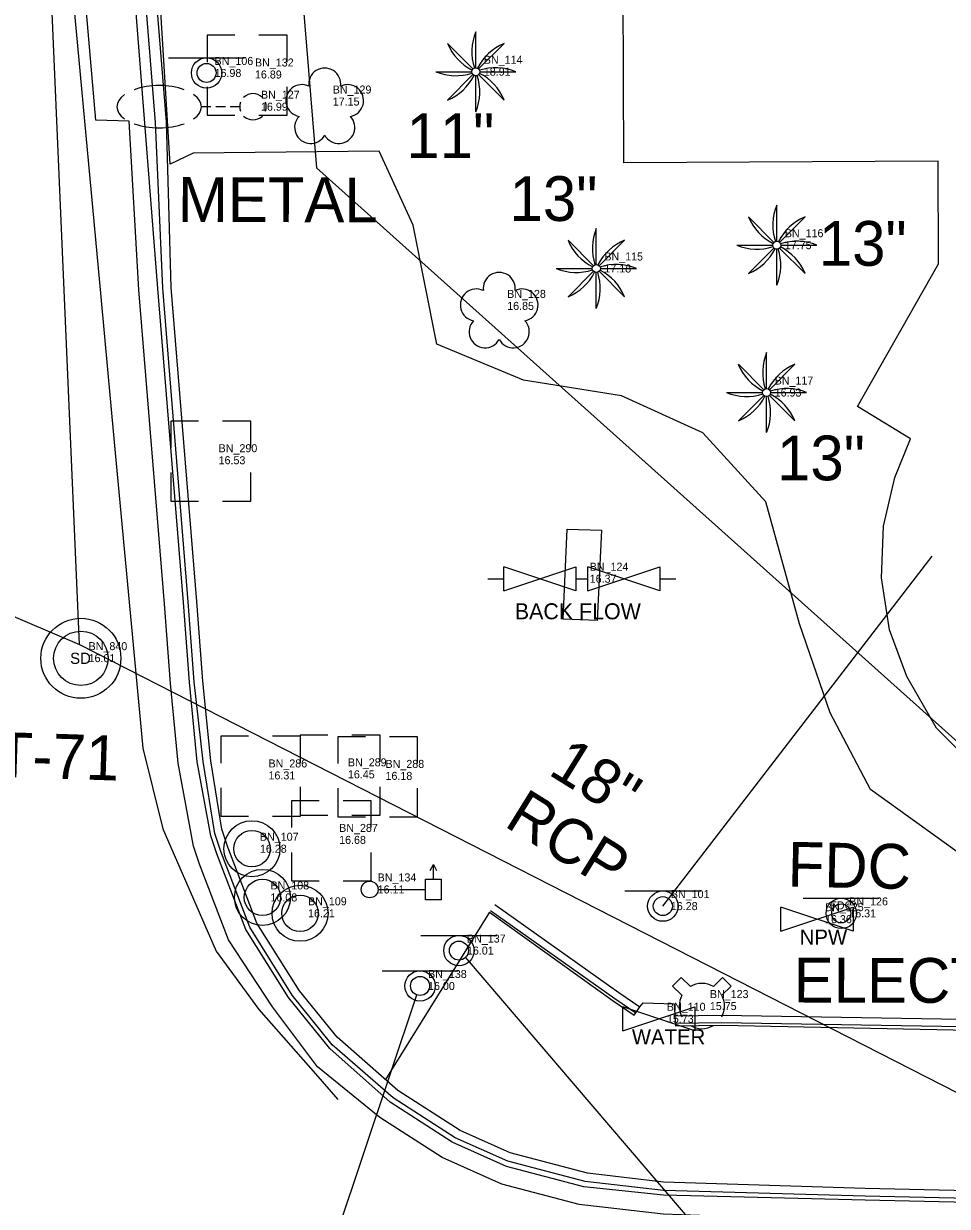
# Model space of a CAD drawing. Extents: x 509744 to 512285, y 1314862 to 1316822.
# Drawn here: x 511226.8 to 511284.5, y 1315640.8 to 1315714.8 of the extents above; entities that cross this region are included whole.
import ezdxf

# ---------------------------------------------------------------- set-up
doc = ezdxf.new("R2010")
doc.units = 0
for name, color, linetype in [('Bollard_ep', 7, 'Continuous'), ('Building_ep', 7, 'Continuous'), ('CGBack_ep', 7, 'Continuous'), ('CGep_ep', 7, 'Continuous'), ('CGFace_ep', 7, 'Continuous'), ('ConcSlabs_ep', 7, 'Continuous'), ('FireHydrant_ep', 7, 'Continuous'), ('LandscapeBordr_ep', 7, 'Continuous'), ('LARWLine_ep', 7, 'Continuous'), ('Luminaire_ep', 7, 'Continuous'), ('ManholeSW_ep', 7, 'Continuous'), ('NonPlottingEle_dp', 7, 'Continuous'), ('PavtAsphalt_ep', 7, 'Continuous'), ('PipeCulvert_ep', 7, 'Continuous'), ('PMRK_ep', 7, 'Continuous'), ('PullBox_ep', 7, 'Continuous'), ('SidewalkBack_ep', 7, 'Continuous'), ('SignalSupport_ep', 7, 'Continuous'), ('SignSingle_ep', 7, 'Continuous'), ('Slopes_ep', 7, 'Continuous'), ('TextElevLabel', 7, 'Continuous'), ('TextPtLabel', 7, 'Continuous'), ('TextTopoLabel_ep', 7, 'Continuous'), ('TextUtilLabel_ep', 7, 'Continuous'), ('Tree_ep', 7, 'Continuous'), ('TreePalm_ep', 7, 'Continuous'), ('ValveBFP_ep', 7, 'Continuous'), ('ValveWater_ep', 7, 'Continuous'), ('ValveWaterNP_ep', 7, 'Continuous'), ('WallBarrier_ep', 7, 'Continuous')]:
    doc.layers.add(name, color=color, linetype=linetype)

msp = doc.modelspace()

# ---------------------------------------------------------------- linework, layer by layer
at = {"layer": 'Bollard_ep'}
for centre, radius in [((511241.053, 1315663.188), 1.75), ((511241.053, 1315663.188), 1.75), ((511241.053, 1315663.188), 1.137), ((511241.711, 1315660.146), 1.75), ((511241.711, 1315660.146), 1.75), ((511241.711, 1315660.146), 1.137), ((511244.058, 1315659.153), 1.75), ((511244.058, 1315659.153), 1.75), ((511244.058, 1315659.153), 1.137)]:
    msp.add_circle(centre, radius, dxfattribs=at)
at = {"layer": 'Building_ep'}
msp.add_lwpolyline([(511324.846, 1315676.261), (511319.788, 1315674.702), (511314.883, 1315672.307), (511310.738, 1315669.531), (511307.571, 1315667.114), (511304.659, 1315665.68), (511301.748, 1315664.637), (511298.358, 1315664.159), (511295.555, 1315664.246), (511293.078, 1315664.68), (511288.95, 1315666.332), (511286.603, 1315667.983), (511283.822, 1315670.72), (511281.975, 1315673.958), (511280.888, 1315676.869), (511280.388, 1315680.128), (511280.519, 1315683.344), (511281.214, 1315686.386), (511282.192, 1315688.797), (511278.889, 1315690.818), (511283.959, 1315699.743), (511283.919, 1315706.168), (511264.298, 1315706.054), (511264.248, 1315716.731)], dxfattribs=at)
at = {"layer": 'CGBack_ep'}
for points in [[(511287.703, 1315641.776), (511279.376, 1315641.96), (511266.767, 1315642.343), (511262.018, 1315642.916), (511257.188, 1315644.189), (511254.056, 1315645.586), (511250.175, 1315648.082), (511246.386, 1315651.41), (511244.015, 1315654.304), (511241.358, 1315658.54), (511239.544, 1315663.28), (511239.17, 1315664.404), (511238.495, 1315668.687), (511237.982, 1315673.663), (511237.611, 1315678.649), (511236.014, 1315698.27), (511236.014, 1315698.27)], [(511267.48, 1315652.738), (511270.399, 1315652.794), (511300.395, 1315652.285), (511313.194, 1315652.083), (511317.354, 1315653.442), (511319.275, 1315655.043), (511322.797, 1315658.612), (511327.413, 1315661.508), (511331.781, 1315663.55), (511336.832, 1315664.687), (511337.878, 1315664.795), (511343.026, 1315664.671), (511344.405, 1315664.519), (511349.435, 1315663.728), (511350.622, 1315663.377), (511355.399, 1315661.37), (511357.153, 1315660.229), (511361.116, 1315656.97), (511364.865, 1315653.658), (511365.765, 1315653.042), (511368.198, 1315652.383), (511372.929, 1315652.093), (511373.773, 1315652.099), (511377.409, 1315652.234)], [(511256.22, 1315659.707), (511263.975, 1315654.213), (511265.287, 1315653.311)]]:
    msp.add_lwpolyline(points, dxfattribs=at)
at = {"layer": 'CGep_ep'}
msp.add_lwpolyline([(511326.139, 1315640.674), (511301.139, 1315640.769), (511296.962, 1315640.864), (511293.19, 1315640.886), (511287.696, 1315641.033), (511279.369, 1315641.217), (511266.76, 1315641.547), (511261.787, 1315642.062), (511256.957, 1315643.335), (511253.563, 1315644.851), (511249.683, 1315647.346), (511245.915, 1315650.707), (511243.336, 1315653.898), (511240.678, 1315658.133), (511238.865, 1315662.874), (511238.491, 1315663.998), (511237.632, 1315668.623), (511237.144, 1315673.6), (511236.773, 1315678.587), (511235.175, 1315698.207), (511232.297, 1315734.79)], dxfattribs=at)
at = {"layer": 'CGFace_ep'}
for points in [[(511287.698, 1315641.284), (511279.371, 1315641.468), (511266.762, 1315641.822), (511261.874, 1315642.384), (511257.044, 1315643.657), (511253.749, 1315645.129), (511249.869, 1315647.624), (511246.068, 1315650.936), (511243.56, 1315654.031), (511240.932, 1315658.285), (511239.118, 1315663.025), (511238.744, 1315664.149), (511238, 1315668.65), (511237.448, 1315673.623), (511237.077, 1315678.609), (511235.479, 1315698.23)], [(511267.51, 1315652.283), (511270.39, 1315652.339), (511300.385, 1315651.823), (511313.184, 1315651.621), (511317.498, 1315653.004), (511319.598, 1315654.714), (511323.12, 1315658.266), (511327.647, 1315661.097), (511332.014, 1315663.139), (511336.91, 1315664.203), (511337.956, 1315664.311), (511343.005, 1315664.181), (511344.384, 1315664.028), (511349.351, 1315663.244), (511350.538, 1315662.893), (511355.186, 1315660.921), (511356.94, 1315659.78), (511360.803, 1315656.585), (511364.534, 1315653.288), (511365.434, 1315652.672), (511368.029, 1315651.916), (511372.905, 1315651.596), (511373.749, 1315651.603), (511377.439, 1315651.655)], [(511255.965, 1315659.337), (511263.717, 1315653.838), (511265.029, 1315652.936)]]:
    msp.add_lwpolyline(points, dxfattribs=at)
at = {"layer": 'ConcSlabs_ep'}
msp.add_lwpolyline([(511260.751, 1315683.153), (511262.889, 1315683.105), (511262.63, 1315677.448), (511260.507, 1315677.543)], close=True, dxfattribs=at)
at = {"layer": 'FireHydrant_ep'}
for p, q in [((511267.336, 1315654.603), (511267.861, 1315655.14)), ((511267.861, 1315655.14), (511268.444, 1315654.577)), ((511270.464, 1315655.137), (511269.884, 1315654.577)), ((511270.989, 1315654.6), (511270.464, 1315655.137)), ((511267.336, 1315654.603), (511267.921, 1315654.038)), ((511270.989, 1315654.6), (511270.407, 1315654.038))]:
    msp.add_line(p, q, dxfattribs=at)
for start, end in [(59.47352, 120.52648), (151.26736, 208.73264), (331.26736, 28.73264), (239.47352, 300.52648)]:
    msp.add_arc((511269.164, 1315653.356), 1.417, start, end, dxfattribs=at)
at = {"layer": 'LandscapeBordr_ep'}
msp.add_lwpolyline([(511285.487, 1315662.716), (511279.709, 1315666.895), (511277.187, 1315671.678), (511275.274, 1315677.246), (511273.166, 1315684.876), (511269.232, 1315689.181), (511264.14, 1315691.502), (511258.017, 1315692.471), (511252.597, 1315694.729), (511251.121, 1315702.164), (511248.999, 1315706.776), (511237.391, 1315706.658), (511235.947, 1315705.981)], dxfattribs=at)
at = {"layer": 'LARWLine_ep'}
for p, q in [((511227.875, 1315918.049), (511245.086, 1315705.748)), ((511245.086, 1315705.748), (511296.129, 1315660.013))]:
    msp.add_line(p, q, dxfattribs=at)
at = {"layer": 'Luminaire_ep'}
for p, q in [((511238.495, 1315709.563), (511237.895, 1315709.563)), ((511239.395, 1315709.563), (511238.795, 1315709.563)), ((511240.295, 1315709.563), (511239.695, 1315709.563))]:
    msp.add_line(p, q, dxfattribs=at)
for start, end in [(45, 135), (159.91155, 200.08845), (339.91155, 20.08845), (225, 315)]:
    msp.add_arc((511241.12, 1315709.563), 0.825, start, end, dxfattribs=at)
for start_param, end_param in [(4.075781, 5.348997), (5.668326, 6.898045), (2.526733, 3.756452), (0.934187, 2.207405)]:
    msp.add_ellipse((511235.255, 1315709.563), major_axis=(-2.64, 0), ratio=0.5, start_param=start_param, end_param=end_param, dxfattribs=at)
at = {"layer": 'ManholeSW_ep'}
for radius in [2.5, 1.7]:
    msp.add_circle((511230.365, 1315675.089), radius, dxfattribs=at)
at = {"layer": 'PavtAsphalt_ep'}
msp.add_lwpolyline([(511326.127, 1315639.449), (511301.127, 1315639.491), (511296.949, 1315639.532), (511293.178, 1315639.569), (511287.683, 1315639.715), (511279.356, 1315639.9), (511266.748, 1315640.347), (511261.49, 1315640.96), (511256.66, 1315642.233), (511252.929, 1315643.903), (511249.049, 1315646.398), (511245.15, 1315649.562), (511242.344, 1315653.305), (511239.598, 1315657.488), (511237.784, 1315662.228), (511237.411, 1315663.352), (511236.45, 1315668.535), (511235.962, 1315673.512), (511235.591, 1315678.499), (511233.994, 1315698.119), (511233.382, 1315708.654), (511231.295, 1315708.723), (511229.081, 1315734.538)], dxfattribs=at)
at = {"layer": 'PipeCulvert_ep'}
for p, q in [((511230.287, 1315675.96), (511224.304, 1315813.972)), ((511183.234, 1315695.959), (511230.287, 1315675.96)), ((511230.287, 1315675.96), (511293.554, 1315643.631))]:
    msp.add_line(p, q, dxfattribs=at)
at = {"layer": 'PMRK_ep'}
msp.add_lwpolyline([(511218.29, 1315858.534), (511220.241, 1315833.61), (511222.192, 1315808.686), (511222.801, 1315800.905), (511224.752, 1315775.981), (511226.703, 1315751.057), (511226.983, 1315747.471), (511229.297, 1315722.578), (511231.611, 1315697.685), (511232.435, 1315688.821), (511234.232, 1315669.479), (511235.477, 1315664.438), (511238.823, 1315656.796), (511241.485, 1315653.146), (511245.021, 1315649.115), (511246.42, 1315647.521)], dxfattribs=at)
at = {"layer": 'PullBox_ep'}
for points in [[(511239.989, 1315714.025), (511238.255, 1315714.025), (511238.255, 1315712.349)], [(511243.25, 1315712.349), (511243.25, 1315714.025), (511241.489, 1315714.025)], [(511238.255, 1315710.797), (511238.255, 1315709.025)], [(511241.489, 1315709.025), (511243.25, 1315709.025), (511243.25, 1315710.797)], [(511238.255, 1315709.025), (511239.989, 1315709.025)], [(511237.717, 1315689.919), (511235.984, 1315689.919), (511235.984, 1315688.244)], [(511240.979, 1315688.244), (511240.979, 1315689.919), (511239.217, 1315689.919)], [(511235.984, 1315686.692), (511235.984, 1315684.919)], [(511239.217, 1315684.919), (511240.979, 1315684.919), (511240.979, 1315686.692)], [(511235.984, 1315684.919), (511237.717, 1315684.919)], [(511245.796, 1315670.288), (511244.063, 1315670.288), (511244.063, 1315668.612)], [(511249.058, 1315668.612), (511249.058, 1315670.288), (511247.296, 1315670.288)], [(511240.834, 1315670.22), (511239.101, 1315670.22), (511239.101, 1315668.545)], [(511244.096, 1315668.545), (511244.096, 1315670.22), (511242.334, 1315670.22)], [(511248.145, 1315670.192), (511246.411, 1315670.192), (511246.411, 1315668.516)], [(511251.406, 1315668.516), (511251.406, 1315670.192), (511249.645, 1315670.192)], [(511239.101, 1315666.993), (511239.101, 1315665.22)], [(511242.334, 1315665.22), (511244.096, 1315665.22), (511244.096, 1315666.993)], [(511244.063, 1315667.06), (511244.063, 1315665.288)], [(511246.411, 1315666.964), (511246.411, 1315665.192)], [(511247.296, 1315665.288), (511249.058, 1315665.288), (511249.058, 1315667.06)], [(511249.645, 1315665.192), (511251.406, 1315665.192), (511251.406, 1315666.964)], [(511245.249, 1315666.191), (511243.516, 1315666.191), (511243.516, 1315664.516)], [(511248.511, 1315664.516), (511248.511, 1315666.191), (511246.749, 1315666.191)], [(511239.101, 1315665.22), (511240.834, 1315665.22)], [(511244.063, 1315665.288), (511245.796, 1315665.288)], [(511246.411, 1315665.192), (511248.145, 1315665.192)], [(511243.516, 1315662.964), (511243.516, 1315661.191)], [(511246.749, 1315661.191), (511248.511, 1315661.191), (511248.511, 1315662.964)], [(511243.516, 1315661.191), (511245.249, 1315661.191)]]:
    msp.add_lwpolyline(points, dxfattribs=at)
at = {"layer": 'SidewalkBack_ep'}
msp.add_line((511255.891, 1315659.229), (511249.394, 1315648.768), dxfattribs=at)
for points in [[(511267.522, 1315652.112), (511270.387, 1315652.162), (511300.38, 1315651.569), (511313.179, 1315651.367), (511317.577, 1315652.762), (511319.776, 1315654.533), (511323.294, 1315658.08), (511327.772, 1315660.876), (511332.14, 1315662.918), (511336.95, 1315663.951), (511337.996, 1315664.059), (511342.994, 1315663.927), (511344.373, 1315663.774), (511349.307, 1315662.993), (511350.495, 1315662.643), (511355.077, 1315660.692), (511356.831, 1315659.551), (511360.642, 1315656.388), (511364.364, 1315653.099), (511365.264, 1315652.483), (511367.942, 1315651.677), (511372.893, 1315651.342), (511373.737, 1315651.349), (511377.445, 1315651.543)], [(511255.891, 1315659.229), (511263.616, 1315653.691), (511264.928, 1315652.789)], [(511264.928, 1315652.789), (511265.029, 1315652.936), (511265.287, 1315653.311), (511265.495, 1315653.558), (511267.429, 1315653.505), (511267.522, 1315652.112)]]:
    msp.add_lwpolyline(points, dxfattribs=at)
at = {"layer": 'SignalSupport_ep'}
for p, q in [((511252.189, 1315661.82), (511252.388, 1315662.202)), ((511252.388, 1315661.291), (511252.388, 1315662.202)), ((511252.388, 1315662.202), (511252.586, 1315661.82)), ((511248.932, 1315660.645), (511251.892, 1315660.645))]:
    msp.add_line(p, q, dxfattribs=at)
msp.add_lwpolyline([(511252.884, 1315659.999), (511251.892, 1315659.999), (511251.892, 1315661.291), (511252.884, 1315661.291)], close=True, dxfattribs=at)
msp.add_circle((511248.408, 1315660.645), 0.524, dxfattribs=at)
at = {"layer": 'SignSingle_ep'}
for p, q in [((511235.844, 1315712.622), (511240.594, 1315712.622)), ((511264.351, 1315660.553), (511269.101, 1315660.553)), ((511275.499, 1315660.098), (511280.249, 1315660.098)), ((511251.611, 1315657.774), (511256.361, 1315657.774)), ((511249.182, 1315655.563), (511253.932, 1315655.563))]:
    msp.add_line(p, q, dxfattribs=at)
for centre, radius in [((511238.219, 1315711.672), 0.95), ((511238.219, 1315711.672), 0.594), ((511266.726, 1315659.603), 0.95), ((511266.726, 1315659.603), 0.594), ((511277.874, 1315659.148), 0.95), ((511277.874, 1315659.148), 0.594), ((511253.986, 1315656.824), 0.95), ((511253.986, 1315656.824), 0.594), ((511251.557, 1315654.613), 0.95), ((511251.557, 1315654.613), 0.594)]:
    msp.add_circle(centre, radius, dxfattribs=at)
at = {"layer": 'Slopes_ep'}
msp.add_lwpolyline([(511235.947, 1315705.981), (511234.171, 1315734.937), (511231.831, 1315764.846), (511229.038, 1315799.571), (511226.527, 1315829.465), (511224.071, 1315861.425)], dxfattribs=at)
at = {"layer": 'TextTopoLabel_ep'}
for p, q in [((511266.726, 1315659.603), (511283.544, 1315681.476)), ((511281.07, 1315625.227), (511254.405, 1315656.404)), ((511246.117, 1315638.442), (511251.359, 1315654.053))]:
    msp.add_line(p, q, dxfattribs=at)
at = {"layer": 'Tree_ep'}
for centre, start, end in [((511245.602, 1315710.976), 352.15457, 187.84543), ((511244.175, 1315709.94), 64.15457, 259.84543), ((511247.028, 1315709.94), 280.15457, 115.84543), ((511244.72, 1315708.263), 136.15457, 331.84543), ((511246.483, 1315708.263), 208.15457, 43.84543), ((511256.502, 1315698.207), 352.15457, 187.84543), ((511255.075, 1315697.171), 64.15457, 259.84543), ((511257.928, 1315697.171), 280.15457, 115.84543), ((511255.62, 1315695.494), 136.15457, 331.84543), ((511257.384, 1315695.494), 208.15457, 43.84543)]:
    msp.add_arc(centre, 1, start, end, dxfattribs=at)
at = {"layer": 'TreePalm_ep'}
for p, q in [((511255.042, 1315711.999), (511255.042, 1315714.249)), ((511254.865, 1315711.926), (511253.274, 1315713.517)), ((511255.219, 1315711.926), (511256.81, 1315713.517)), ((511252.542, 1315711.749), (511254.792, 1315711.749)), ((511255.292, 1315711.749), (511257.542, 1315711.749)), ((511253.274, 1315709.981), (511254.865, 1315711.572)), ((511255.042, 1315709.249), (511255.042, 1315711.499)), ((511256.81, 1315709.981), (511255.219, 1315711.572)), ((511273.845, 1315701.157), (511273.845, 1315703.407)), ((511273.668, 1315701.083), (511272.077, 1315702.674)), ((511274.022, 1315701.083), (511275.613, 1315702.674)), ((511262.571, 1315699.701), (511262.571, 1315701.951)), ((511262.394, 1315699.627), (511260.803, 1315701.218)), ((511262.747, 1315699.627), (511264.338, 1315701.218)), ((511271.345, 1315700.907), (511273.595, 1315700.907)), ((511272.077, 1315699.139), (511273.668, 1315700.73)), ((511273.845, 1315698.407), (511273.845, 1315700.657)), ((511275.613, 1315699.139), (511274.022, 1315700.73)), ((511274.095, 1315700.907), (511276.345, 1315700.907)), ((511260.071, 1315699.451), (511262.321, 1315699.451)), ((511260.803, 1315697.683), (511262.394, 1315699.274)), ((511262.571, 1315696.951), (511262.571, 1315699.201)), ((511264.338, 1315697.683), (511262.747, 1315699.274)), ((511262.821, 1315699.451), (511265.071, 1315699.451)), ((511273.211, 1315691.949), (511273.211, 1315694.199)), ((511273.034, 1315691.876), (511271.443, 1315693.467)), ((511273.388, 1315691.876), (511274.979, 1315693.467)), ((511270.711, 1315691.699), (511272.961, 1315691.699)), ((511273.461, 1315691.699), (511275.711, 1315691.699)), ((511271.443, 1315689.931), (511273.034, 1315691.522)), ((511273.211, 1315689.199), (511273.211, 1315691.449)), ((511274.979, 1315689.931), (511273.388, 1315691.522))]:
    msp.add_line(p, q, dxfattribs=at)
for centre in [(511255.042, 1315711.749), (511273.845, 1315700.907), (511262.571, 1315699.451), (511273.211, 1315691.699)]:
    msp.add_circle(centre, 0.25, dxfattribs=at)
for centre, start, end in [((511258.042, 1315712.999), 157.38014, 198.21141), ((511256.279, 1315714.754), 202.38014, 243.21141), ((511258.047, 1315710.511), 112.38014, 153.21141), ((511253.792, 1315714.749), 247.38014, 288.21141), ((511253.804, 1315708.744), 22.38014, 63.21141), ((511256.292, 1315708.749), 67.38014, 108.21141), ((511252.037, 1315712.986), 292.38014, 333.21141), ((511252.042, 1315710.499), 337.38014, 18.21141), ((511276.845, 1315702.157), 157.38014, 198.21141), ((511275.082, 1315703.912), 202.38014, 243.21141), ((511276.85, 1315699.669), 112.38014, 153.21141), ((511265.571, 1315700.701), 157.38014, 198.21141), ((511263.808, 1315702.456), 202.38014, 243.21141), ((511265.576, 1315698.213), 112.38014, 153.21141), ((511272.595, 1315703.907), 247.38014, 288.21141), ((511270.84, 1315702.144), 292.38014, 333.21141), ((511270.845, 1315699.657), 337.38014, 18.21141), ((511272.607, 1315697.901), 22.38014, 63.21141), ((511275.095, 1315697.907), 67.38014, 108.21141), ((511261.321, 1315702.451), 247.38014, 288.21141), ((511259.565, 1315700.688), 292.38014, 333.21141), ((511259.571, 1315698.201), 337.38014, 18.21141), ((511261.333, 1315696.445), 22.38014, 63.21141), ((511263.821, 1315696.451), 67.38014, 108.21141), ((511276.211, 1315692.949), 157.38014, 198.21141), ((511274.448, 1315694.704), 202.38014, 243.21141), ((511276.216, 1315690.461), 112.38014, 153.21141), ((511271.961, 1315694.699), 247.38014, 288.21141), ((511274.461, 1315688.699), 67.38014, 108.21141), ((511270.206, 1315692.936), 292.38014, 333.21141), ((511270.211, 1315690.449), 337.38014, 18.21141), ((511271.973, 1315688.694), 22.38014, 63.21141)]:
    msp.add_arc(centre, 3.25, start, end, dxfattribs=at)
at = {"layer": 'ValveBFP_ep'}
for p, q in [((511261.282, 1315679.313), (511256.782, 1315680.813)), ((511256.782, 1315679.313), (511261.282, 1315680.813)), ((511256.782, 1315679.313), (511256.782, 1315680.813)), ((511261.282, 1315680.813), (511261.282, 1315679.313)), ((511266.532, 1315679.313), (511262.032, 1315680.813)), ((511262.032, 1315679.313), (511266.532, 1315680.813)), ((511262.032, 1315679.313), (511262.032, 1315680.813)), ((511266.532, 1315680.813), (511266.532, 1315679.313)), ((511255.782, 1315680.063), (511256.782, 1315680.063)), ((511261.282, 1315680.063), (511262.032, 1315680.063)), ((511266.532, 1315680.063), (511267.532, 1315680.063))]:
    msp.add_line(p, q, dxfattribs=at)
at = {"layer": 'ValveWater_ep'}
for p, q in [((511268.729, 1315651.812), (511264.229, 1315653.312)), ((511264.229, 1315651.812), (511268.729, 1315653.312)), ((511264.229, 1315651.812), (511264.229, 1315653.312)), ((511268.729, 1315653.312), (511268.729, 1315651.812))]:
    msp.add_line(p, q, dxfattribs=at)
at = {"layer": 'ValveWaterNP_ep'}
for p, q in [((511278.608, 1315658.036), (511274.108, 1315659.536)), ((511274.108, 1315658.036), (511278.608, 1315659.536)), ((511274.108, 1315658.036), (511274.108, 1315659.536)), ((511278.608, 1315659.536), (511278.608, 1315658.036))]:
    msp.add_line(p, q, dxfattribs=at)
at = {"layer": 'WallBarrier_ep'}
for points in [[(511235.479, 1315698.23), (511235.034, 1315708.573), (511233.627, 1315725.91), (511233.609, 1315726.134), (511233.089, 1315732.497), (511233.086, 1315732.537), (511232.918, 1315734.839), (511230.577, 1315764.748), (511227.825, 1315799.465), (511225.225, 1315829.351), (511222.008, 1315861.258)], [(511236.014, 1315698.27), (511235.716, 1315708.609), (511234.299, 1315726.022), (511234.282, 1315726.239), (511233.787, 1315732.505), (511233.776, 1315732.647), (511233.583, 1315734.891), (511231.243, 1315764.8), (511228.514, 1315799.525), (511225.932, 1315829.413), (511222.656, 1315861.31)]]:
    msp.add_lwpolyline(points, dxfattribs=at)

# ---------------------------------------------------------------- texts
at = {"layer": 'ManholeSW_ep'}
msp.add_text('SD', height=0.7, dxfattribs=at).set_placement((511229.692, 1315674.739))
at = {"layer": 'NonPlottingEle_dp'}
for s, rotation, p in [('ST-71', 358.15778, (511222.526, 1315667.773)), ('18"', 328.16781, (511259.491, 1315667.877)), ('RCP', 328.16781, (511256.736, 1315664.644))]:
    msp.add_text(s, height=2.8, rotation=rotation, dxfattribs=at).set_placement(p)
at = {"layer": 'TextElevLabel'}
for s, p in [('16.98', (511238.719, 1315711.422)), ('16.89', (511241.243, 1315711.325)), ('18.91', (511255.542, 1315711.499)), ('16.99', (511241.62, 1315709.313)), ('17.15', (511246.102, 1315709.634)), ('17.75', (511274.345, 1315700.657)), ('17.18', (511263.071, 1315699.201)), ('16.85', (511257.002, 1315696.864)), ('16.93', (511273.711, 1315691.449)), ('16.53', (511238.971, 1315687.219)), ('16.37', (511262.157, 1315679.813)), ('16.01', (511230.848, 1315674.849)), ('16.31', (511242.088, 1315667.52)), ('16.45', (511247.05, 1315667.588)), ('16.18', (511249.399, 1315667.492)), ('16.68', (511246.503, 1315663.491)), ('16.28', (511241.553, 1315662.938)), ('16.11', (511248.908, 1315660.395)), ('16.08', (511242.211, 1315659.896)), ('16.21', (511244.558, 1315658.903)), ('16.28', (511267.226, 1315659.353)), ('16.31', (511278.374, 1315658.898)), ('16.36', (511276.858, 1315658.536)), ('16.01', (511254.486, 1315656.574)), ('16.00', (511252.057, 1315654.363)), ('15.75', (511269.664, 1315653.106)), ('15.73', (511266.979, 1315652.312))]:
    msp.add_text(s, height=0.5, dxfattribs=at).set_placement(p)
at = {"layer": 'TextPtLabel'}
for s, p in [('BN_106', (511238.719, 1315712.172)), ('BN_132', (511241.243, 1315712.075)), ('BN_114', (511255.542, 1315712.249)), ('BN_129', (511246.102, 1315710.384)), ('BN_127', (511241.62, 1315710.063)), ('BN_116', (511274.345, 1315701.407)), ('BN_115', (511263.071, 1315699.951)), ('BN_128', (511257.002, 1315697.614)), ('BN_117', (511273.711, 1315692.199)), ('BN_290', (511238.971, 1315687.969)), ('BN_124', (511262.157, 1315680.563)), ('BN_840', (511230.848, 1315675.599)), ('BN_286', (511242.088, 1315668.27)), ('BN_289', (511247.05, 1315668.338)), ('BN_288', (511249.399, 1315668.242)), ('BN_287', (511246.503, 1315664.241)), ('BN_107', (511241.553, 1315663.688)), ('BN_134', (511248.908, 1315661.145)), ('BN_108', (511242.211, 1315660.646)), ('BN_109', (511244.558, 1315659.653)), ('BN_101', (511267.226, 1315660.103)), ('BN_126', (511278.374, 1315659.648)), ('BN_125', (511276.858, 1315659.286)), ('BN_137', (511254.486, 1315657.324)), ('BN_138', (511252.057, 1315655.113)), ('BN_123', (511269.664, 1315653.856)), ('BN_110', (511266.979, 1315653.062))]:
    msp.add_text(s, height=0.5, dxfattribs=at).set_placement(p)
at = {"layer": 'TextTopoLabel_ep'}
for s, height, p in [('11"', 2.8, (511250.705, 1315706.347)), ('13"', 2.8, (511257.149, 1315702.42)), ('13"', 2.8, (511276.47, 1315699.619)), ('13"', 2.8, (511273.863, 1315686.212)), ('FDC', 0.5, (511277.189, 1315659.398))]:
    msp.add_text(s, height=height, dxfattribs=at).set_placement(p)
msp.add_text('FDC', height=2.8, rotation=358.80879, dxfattribs=at).set_placement((511274.504, 1315660.826))
at = {"layer": 'TextUtilLabel_ep'}
for s, p in [('METAL', (511236.425, 1315702.364)), ('ELECTRIC', (511274.898, 1315653.581))]:
    msp.add_text(s, height=2.8, rotation=359.85403, dxfattribs=at).set_placement(p)
at = {"layer": 'ValveBFP_ep'}
msp.add_text('BACK FLOW', height=1, dxfattribs=at).set_placement((511257.478, 1315677.528))
at = {"layer": 'ValveWater_ep'}
msp.add_text('WATER', height=0.95, dxfattribs=at).set_placement((511264.79, 1315650.962))
at = {"layer": 'ValveWaterNP_ep'}
msp.add_text('NPW', height=0.95, dxfattribs=at).set_placement((511275.277, 1315657.186))

doc.saveas('drawing.dxf')
